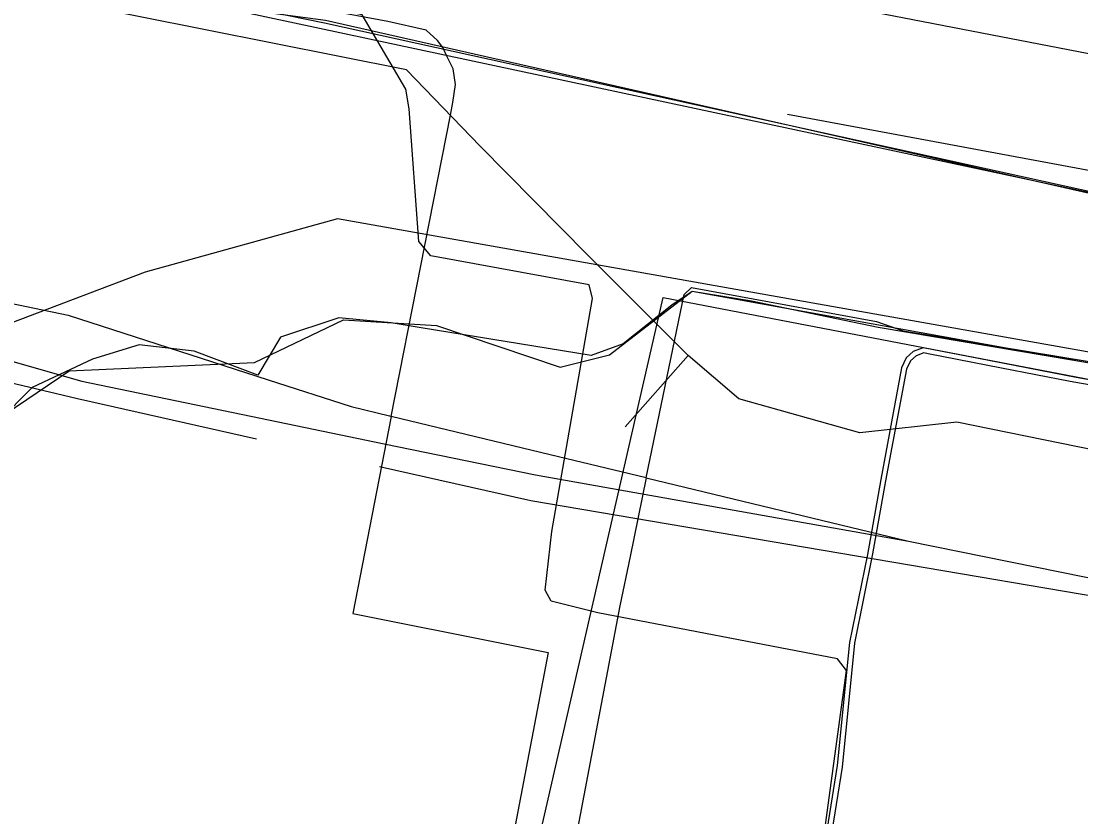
# Model space of a CAD drawing. Extents: x -599951 to -598963, y -1164095 to -1162939.
# Drawn here: x -599823.08 to -599781.05, y -1163091.29 to -1163059.74 of the extents above; entities that cross this region are included whole.
import ezdxf

# ---------------------------------------------------------------- set-up
doc = ezdxf.new("R2010")
doc.units = 0
for name, color, linetype in [('Vrstva 1', 7, 'Continuous'), ('Vrstva 12', 7, 'Continuous'), ('Vrstva 13', 7, 'Continuous'), ('Vrstva 19', 7, 'Continuous'), ('Vrstva 25', 7, 'Continuous'), ('Vrstva 42', 7, 'Continuous'), ('Vrstva 55', 7, 'Continuous')]:
    doc.layers.add(name, color=color, linetype=linetype)

msp = doc.modelspace()

# ---------------------------------------------------------------- linework, layer by layer
at = {"layer": 'Vrstva 1'}
msp.add_line((-599792.68, -1163063.43), (-599743.86, -1163072.5), dxfattribs=at)
at = {"layer": 'Vrstva 12'}
for p, q in [((-599813.582, -1163075.481), (-599808.685, -1163076.492)), ((-599808.47, -1163075.393), (-599808.4, -1163075.41)), ((-599798.29, -1163077.85), (-599787.89, -1163080.36))]:
    msp.add_line(p, q, dxfattribs=at)
for points in [[(-599808.4, -1163075.41), (-599806.05, -1163063.47), (-599805.96, -1163062.96), (-599805.85, -1163062.25), (-599805.95, -1163061.63), (-599806.18, -1163061.15), (-599806.36, -1163060.78), (-599806.57, -1163060.51), (-599807.02, -1163060.09), (-599808.54, -1163059.75), (-599841.96, -1163053.57), (-599846.49, -1163052.73)], [(-599860.12, -1163055.28), (-599854.02, -1163057.48), (-599852.65, -1163064.87), (-599821.22, -1163071.4), (-599813.284, -1163073.958)], [(-599860.12, -1163055.28), (-599856.6, -1163061.29), (-599853.92, -1163067.61), (-599829.07, -1163071.62), (-599820.67, -1163074.02), (-599813.582, -1163075.481)], [(-599881.93, -1163061.81), (-599877.57, -1163065.33), (-599873.3, -1163068.88), (-599869.04, -1163072.02), (-599864.81, -1163075.13), (-599861.46, -1163077.7), (-599859.62, -1163078.15), (-599853.6, -1163079.62), (-599843.33, -1163081.35), (-599837.84, -1163082.59), (-599835.88, -1163083.02), (-599833.25, -1163083.54), (-599825.85, -1163084.61), (-599825.45, -1163078.85), (-599823.71, -1163075.32), (-599821.18, -1163073.61), (-599813.83, -1163073.27), (-599810.3, -1163071.58), (-599806.61, -1163071.81), (-599801.7, -1163073.46), (-599799.74, -1163072.97)], [(-599884.34, -1163089.42), (-599853.43, -1163070.38), (-599849.34, -1163068.52), (-599833.24, -1163072.17), (-599829.25, -1163072.71), (-599820.85, -1163074.7), (-599813.741, -1163076.296)], [(-599802.26, -1163098.49), (-599803.42, -1163096.01), (-599797.62, -1163070.7), (-599773.25, -1163075.37), (-599763.7, -1163077.06), (-599751.17, -1163079.32), (-599735.92, -1163081.49), (-599691.75, -1163090.39), (-599687.72, -1163092.8), (-599675.92, -1163098.66), (-599676.73, -1163102.88), (-599664.66, -1163105.35)], [(-599799.74, -1163072.97), (-599796.47, -1163070.45), (-599775.73, -1163074.18), (-599752.09, -1163078.15)], [(-599798.29, -1163077.85), (-599796.78, -1163070.58), (-599796.49, -1163070.3), (-599795.19, -1163070.54)], [(-599795.19, -1163070.54), (-599789.15, -1163071.65), (-599788.09, -1163072.02), (-599776.95, -1163073.85), (-599764.53, -1163076.3), (-599762.72, -1163076.54), (-599743.4, -1163079.94), (-599741.76, -1163079.9), (-599739.08, -1163080.36), (-599734.78, -1163081.18), (-599733.76, -1163081.18), (-599712.68, -1163085.32), (-599699.36, -1163087.96), (-599693.52, -1163089.25), (-599687.5, -1163090.37), (-599685.47, -1163090.75), (-599684.05, -1163091.1), (-599679.07, -1163092.07), (-599679.18, -1163093.21), (-599679.66, -1163096.78), (-599679.76, -1163098.39), (-599680.04, -1163101.23)], [(-599813.284, -1163073.958), (-599809.99, -1163075.02), (-599808.47, -1163075.393)], [(-599808.4, -1163075.41), (-599809.93, -1163083.22), (-599803.76, -1163084.46), (-599802.18, -1163084.77), (-599803.486, -1163091.634)], [(-599798.29, -1163077.85), (-599802.1, -1163076.93), (-599808.4, -1163075.41)], [(-599808.685, -1163076.492), (-599802.68, -1163077.73), (-599787.89, -1163080.36)], [(-599808.861, -1163077.392), (-599802.86, -1163078.74), (-599765.35, -1163085.12), (-599676.73, -1163102.88)], [(-599798.29, -1163077.85), (-599798.93, -1163080.96), (-599799.33, -1163082.92), (-599801.31, -1163093.3), (-599802.21, -1163097.93), (-599794.78, -1163099.33), (-599791.19, -1163100.05), (-599790.16, -1163100.17), (-599790.24, -1163100.78)], [(-599787.89, -1163080.36), (-599764.85, -1163085.03), (-599702.68, -1163097.06), (-599687.5, -1163100), (-599680.04, -1163101.23)]]:
    msp.add_lwpolyline(points, dxfattribs=at)
at = {"layer": 'Vrstva 13'}
msp.add_lwpolyline([(-599723.934, -1163082.934), (-599810.529, -1163067.581), (-599818.168, -1163069.687), (-599828.834, -1163073.741), (-599893.625, -1163060.405), (-599895.994, -1163062.158), (-599916.74, -1163078.425)], dxfattribs=at)
at = {"layer": 'Vrstva 19'}
for points in [[(-599741.561, -1163083.741), (-599749.337, -1163082.368), (-599759.986, -1163080.568), (-599773.585, -1163078.162), (-599785.969, -1163075.634), (-599789.812, -1163076.062), (-599794.62, -1163074.71), (-599796.63, -1163073), (-599800.62, -1163069), (-599804.87, -1163064.7), (-599807.8, -1163061.67), (-599826.41, -1163057.95), (-599839.25, -1163055.38), (-599857.71, -1163051.77), (-599869.416, -1163053.613), (-599869.995, -1163053.663), (-599872.225, -1163054.024), (-599874.316, -1163053.849), (-599875.409, -1163053.774)], [(-599796.63, -1163073), (-599799.12, -1163075.83)]]:
    msp.add_lwpolyline(points, dxfattribs=at)
at = {"layer": 'Vrstva 25'}
for points in [[(-599808.402, -1163071.699), (-599810.482, -1163071.501), (-599812.788, -1163072.269), (-599813.69, -1163073.77), (-599816.217, -1163072.822), (-599818.397, -1163072.571), (-599820.247, -1163073.143), (-599822.646, -1163074.266), (-599823.985, -1163075.595), (-599825.425, -1163078.507), (-599825.58, -1163084.161), (-599825.873, -1163084.541), (-599839.367, -1163082.371), (-599861.471, -1163077.668), (-599868.376, -1163072.489), (-599879.004, -1163064.179)], [(-599736.332, -1163080.822), (-599745.428, -1163079.557), (-599753.636, -1163078.068), (-599771.45, -1163074.856), (-599789.084, -1163071.885), (-599794.11, -1163070.84), (-599796.472, -1163070.459), (-599797.277, -1163071.004), (-599799.2, -1163072.539), (-599800.466, -1163073), (-599807.22, -1163071.894), (-599808.402, -1163071.699)]]:
    msp.add_lwpolyline(points, dxfattribs=at)
at = {"layer": 'Vrstva 42'}
for points in [[(-599736.94, -1163069.5), (-599747.67, -1163067.47), (-599759.18, -1163065.22), (-599771.56, -1163062.81), (-599782.31, -1163060.73), (-599794.22, -1163058.42), (-599806.06, -1163056.09), (-599817.5, -1163053.92), (-599826.93, -1163052.08), (-599837.11, -1163050.1), (-599848.95, -1163047.79), (-599860.32, -1163045.57), (-599870.33, -1163043.62), (-599881.88, -1163041.35), (-599892.48, -1163039.26), (-599902.25, -1163037.36), (-599911.67, -1163035.55), (-599921.63, -1163033.57), (-599932.53, -1163031.46), (-599941.74, -1163029.67), (-599951.125, -1163027.795)], [(-599790.25, -1163100.41), (-599791.97, -1163097.44), (-599790.35, -1163085.48), (-599790.7, -1163085.03), (-599800.21, -1163083.2), (-599802.06, -1163082.74), (-599802.3, -1163082.3), (-599802.03, -1163079.98), (-599800.42, -1163070.73), (-599800.55, -1163070.2), (-599806.83, -1163069.05), (-599807.31, -1163068.48), (-599807.69, -1163063.21), (-599807.82, -1163062.44), (-599809.55, -1163059.49), (-599822.79, -1163056.85), (-599830.99, -1163055.24)], [(-599740.154, -1163080.596), (-599745.197, -1163080.011), (-599749.607, -1163079.506), (-599755.936, -1163078.308), (-599761.643, -1163077.182), (-599768.126, -1163076.166), (-599778.301, -1163074.385), (-599781.233, -1163073.863), (-599785.11, -1163073.112), (-599787.299, -1163072.686), (-599787.693, -1163072.833), (-599787.972, -1163073.09), (-599788.156, -1163073.489), (-599788.986, -1163077.914), (-599789.515, -1163080.887), (-599790.219, -1163084.375), (-599790.709, -1163089.257), (-599791.071, -1163091.49), (-599791.326, -1163093.07), (-599791.861, -1163096.045), (-599791.708, -1163097.868), (-599791.386, -1163098.503), (-599791.086, -1163100.089), (-599790.832, -1163100.7)], [(-599740.282, -1163080.783), (-599745.173, -1163080.215), (-599749.623, -1163079.706), (-599756.498, -1163078.401), (-599761.712, -1163077.372), (-599768.376, -1163076.325), (-599778.758, -1163074.507), (-599781.471, -1163074.024), (-599784.2, -1163073.493), (-599787.106, -1163072.926), (-599787.281, -1163072.893), (-599787.587, -1163073.007), (-599787.808, -1163073.21), (-599787.958, -1163073.537), (-599788.791, -1163077.961), (-599789.307, -1163080.858), (-599790.021, -1163084.405), (-599790.517, -1163089.324), (-599791.169, -1163093.346)]]:
    msp.add_lwpolyline(points, dxfattribs=at)
at = {"layer": 'Vrstva 55'}
for points in [[(-599664.02, -1163109.18), (-599663.75, -1163108.82), (-599661.75, -1163109.07), (-599658.99, -1163095.65), (-599655.61, -1163093.65), (-599653.6, -1163094.02), (-599652.97, -1163091.01), (-599676.92, -1163086.63), (-599680.55, -1163086.75), (-599712.65, -1163080.11), (-599750.51, -1163072.96), (-599770.19, -1163068.95), (-599811.009, -1163059.716), (-599833.75, -1163056.67), (-599858.82, -1163052.03), (-599858.7, -1163050.9), (-599897.68, -1163043.25), (-599927.27, -1163037.74), (-599948.58, -1163035.1), (-599951.125, -1163035.045)], [(-599664.02, -1163109.18), (-599663.73, -1163108.63), (-599661.59, -1163109.02), (-599659.06, -1163095.58), (-599655.95, -1163093.64), (-599653.8, -1163094.03), (-599652.83, -1163091.3), (-599676.97, -1163086.63), (-599680.67, -1163086.82), (-599708.89, -1163080.98), (-599759.5, -1163071.06), (-599842.375, -1163053.387), (-599858.58, -1163051.98), (-599858.78, -1163050.81), (-599893.42, -1163044), (-599928.85, -1163037.58), (-599938.78, -1163036.41), (-599941.11, -1163043.03), (-599943.478, -1163048.564)], [(-599711.23, -1163080.4), (-599759.11, -1163071.25), (-599811.043, -1163059.819), (-599842.409, -1163053.422), (-599858, -1163051.98), (-599858.97, -1163051.79), (-599858.78, -1163050.81), (-599893.42, -1163044), (-599896.93, -1163051.01), (-599905.105, -1163053.383), (-599913.454, -1163056.211), (-599913.92, -1163056.19), (-599917.22, -1163057.25), (-599922.701, -1163059.24), (-599920.87, -1163063.66), (-599928.88, -1163069.16), (-599943.308, -1163079.607), (-599947.254, -1163081.556), (-599951.125, -1163083.176)]]:
    msp.add_lwpolyline(points, dxfattribs=at)

doc.saveas('drawing.dxf')
